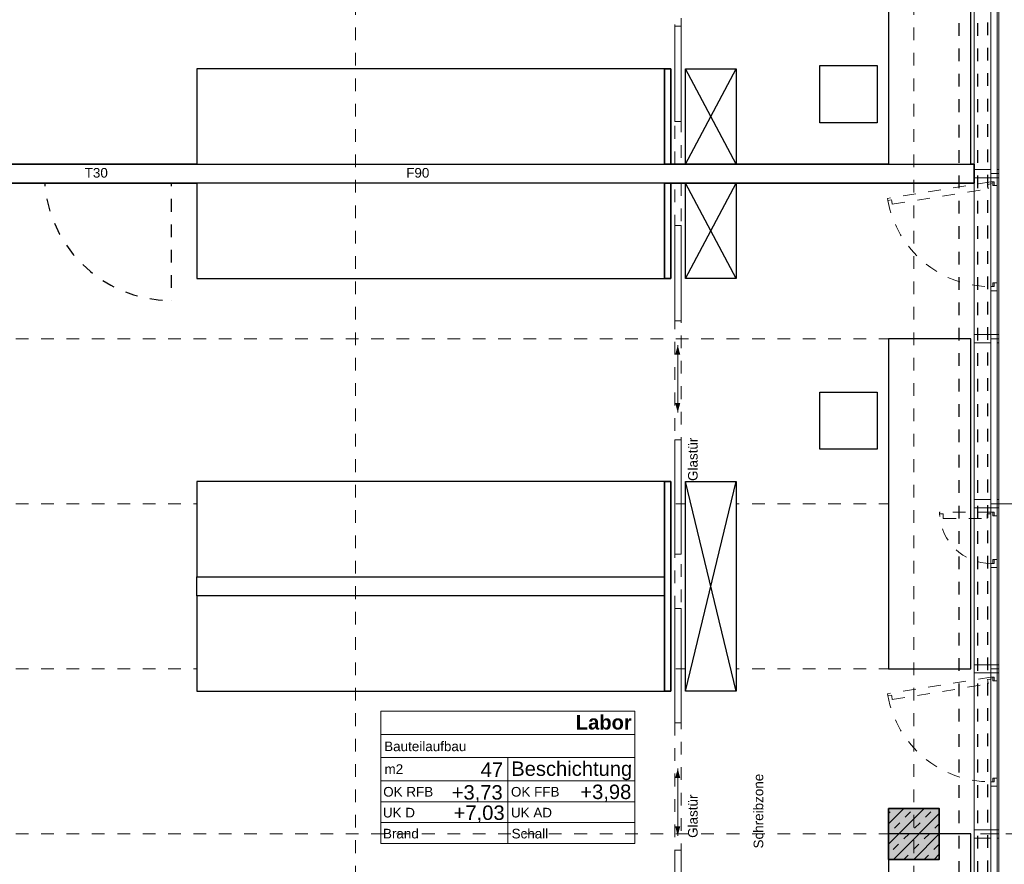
# Model space of a CAD drawing. Header units: metres. Extents: x -13 to 93, y -119 to 25.
# Tile 691 of 705: x 34.01 to 41.76, y -18.19 to -11.54. Entities that reach past the tile are written whole.
import ezdxf
from ezdxf.enums import TextEntityAlignment as Align

# ---------------------------------------------------------------- set-up
doc = ezdxf.new("R2010")
doc.units = ezdxf.units.M
doc.header["$LTSCALE"] = 0.00508
doc.header["$PDMODE"] = 1
doc.header["$PDSIZE"] = -2
for name, pattern in [('STYLE_05', [0.19684, 0.069505, -0.127335]), ('STYLE_06', [1.0537, 0.590515, -0.19684, 0.069505, -0.19684]), ('STYLE_11', [0.393677, 0.196838, -0.196838]), ('STYLE_12', [0.20828, 0.069425, -0.138855])]:
    doc.linetypes.add(name, pattern=pattern)
doc.layers.get('0').update_dxf_attribs({"lineweight": 18})
for name, color, linetype, lineweight in [('3-3-0 AW Fassade', 7, 'Continuous', 18), ('3-3-4 AFenster', 7, 'Continuous', 25), ('3-4-0-2 IW GK', 7, 'Continuous', 35), ('3-4-3-1 IStützenBeton', 7, 'Continuous', 35), ('3-4-4 ITüren', 7, 'Continuous', 25), ('3-5-1-2 DeckenSprung VED', 7, 'STYLE_11', 25), ('3-5-9 DeckenSonstig VED', 7, 'STYLE_11', 25), ('3-7-1 Allg.Einbauten', 7, 'Continuous', 25), ('Ans-Kante', 7, 'Continuous', 18), ('Bemaßung', 7, 'Continuous', 18), ('Plan-Achse', 1, 'STYLE_06', 18), ('Plan-Achsen-Fassade', 1, 'STYLE_06', 18), ('Plan-Raumstempel', 7, 'Continuous', 13), ('Plan-Text-Hinweis', 7, 'Continuous', 13)]:
    doc.layers.add(name, color=color, linetype=linetype, lineweight=lineweight)
doc.layers.get('0').freeze()
doc.styles.add('Arial', font='ARIAL.TTF')
doc.styles.add('Arial (bold)', font='ARIALBD.TTF')
doc.dimstyles.new('MTZ_200', dxfattribs={"dimtxt": 0.075762, "dimasz": 0.000706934, "dimexe": 0.001, "dimexo": 0.003, "dimgap": 0.0001, "dimtad": 1, "dimdec": 4, "dimzin": 11, "dimtxsty": 'Arial', "dimblk": 'VW_SLASH', "dimcen": 0, "dimdle": 0.001, "dimazin": 0, "dimtfac": 1, "dimtdec": 4, "dimtix": 1, "dimtmove": 0, "dimatfit": 0, "dimldrblk": 'VW_FILLEDARROW', "dimfxl": 0, "dimfrac": 2, "dimtolj": 1, "dimtzin": 11, "dimarcsym": 0})

# ---------------------------------------------------------------- blocks, each defined once
blk = doc.blocks.new('*U21')
at = {"layer": '3-4-4 ITüren', "linetype": 'STYLE_12'}
for p, q in [((46.5636, -5.8186), (46.6136, -5.8186)), ((47.6136, -5.8186), (47.6136, -6.8186)), ((47.6136, -5.8186), (47.6636, -5.8186))]:
    blk.add_line(p, q, dxfattribs=at)
blk.add_arc((47.6136, -5.8186), 1, 180, 270, dxfattribs=at)
blk = doc.blocks.new('S_Profil_Fassade_Büro')
at = {"layer": '3-3-0 AW Fassade', "color": 7}
blk.add_line((-0.132, 0), (-0.195, 0), dxfattribs=at)
for points in [[(-0.195, 0.0325), (-0.182, 0.0325), (-0.182, -0.0325), (-0.195, -0.0325)], [(-0.132, 0.0325), (0, 0.0325), (0, -0.0325), (-0.132, -0.0325)]]:
    blk.add_lwpolyline(points, close=True, dxfattribs=at)
blk = doc.blocks.new('S_Fenster_GR_Feld')
at = {"layer": '3-3-0 AW Fassade', "color": 7}
blk.add_lwpolyline([(-0.05, 1.2675), (0, 1.2675), (0, 0.9225), (-0.05, 0.9225)], close=True, dxfattribs=at)
at = {"color": 7}
blk.add_wipeout([(-0.05, 0.095), (-0.025, 0.095), (-0.015, 0.095), (-0.015, 0.065), (0, 0.065), (0, 0.89), (-0.015, 0.89), (-0.015, 0.86), (-0.025, 0.86), (-0.05, 0.86)], dxfattribs=at).dxf.layer = '3-3-0 AW Fassade'
at = {"layer": '3-3-0 AW Fassade', "color": 7}
blk.add_lwpolyline([(-0.05, 0.095), (-0.025, 0.095), (-0.015, 0.095), (-0.015, 0.065), (0, 0.065), (0, 0.89), (-0.015, 0.89), (-0.015, 0.86), (-0.025, 0.86), (-0.05, 0.86)], close=True, dxfattribs=at)
at = {"color": 7}
for points in [[(-0.025, 0.86), (-0.05, 0.86), (-0.05, 0.9225), (0, 0.9225), (0, 0.89), (-0.025, 0.89)], [(-0.025, 0.095), (-0.05, 0.095), (-0.05, 0.0325), (0, 0.0325), (0, 0.065), (-0.025, 0.065)]]:
    blk.add_wipeout(points, dxfattribs=at).dxf.layer = '3-3-0 AW Fassade'
at = {"layer": '3-3-0 AW Fassade', "color": 7}
for points in [[(-0.025, 0.86), (-0.05, 0.86), (-0.05, 0.9225), (0, 0.9225), (0, 0.89), (-0.025, 0.89)], [(-0.025, 0.095), (-0.05, 0.095), (-0.05, 0.0325), (0, 0.0325), (0, 0.065), (-0.025, 0.065)]]:
    blk.add_lwpolyline(points, close=True, dxfattribs=at)
at = {"layer": '3-3-0 AW Fassade', "color": 7, "linetype": 'STYLE_05'}
blk.add_lwpolyline([(0.0217, 0.1191), (0.0256, 0.0944), (0.0272, 0.0846), (-0.0024, 0.0798), (0, 0.065), (0.8145, 0.1961), (0.8121, 0.2109), (0.7825, 0.2061), (0.7809, 0.216), (0.777, 0.2407)], close=True, dxfattribs=at)
at = {"layer": '3-3-0 AW Fassade', "color": 7, "linetype": 'STYLE_05', "lineweight": 18}
blk.add_arc((0, 0.065), 0.825, 10.18312, 90, dxfattribs=at)
blk = doc.blocks.new('Stütze Fassade')
at = {"layer": '3-4-3-1 IStützenBeton', "linetype": 'Continuous', "lineweight": 0}
blk.add_hatch(color=255, dxfattribs=at).paths.add_polyline_path([(-0.2, 0.2), (0.2, 0.2), (0.2, -0.2), (-0.2, -0.2)])
at = {"layer": '3-4-3-1 IStützenBeton', "linetype": 'Continuous', "lineweight": 13}
h = blk.add_hatch(dxfattribs=at)
h.set_pattern_fill('STAHLBETON_1_50', style=0, pattern_type=2)
h.set_pattern_definition([(45, (0, 0), (0.16, 0), []), (45, (0.08, 0), (0.16, 0), [0.06, -0.06])])
h.paths.add_polyline_path([(-0.2, 0.2), (0.2, 0.2), (0.2, -0.2), (-0.2, -0.2)])
at = {"layer": '3-4-3-1 IStützenBeton'}
blk.add_lwpolyline([(-0.2, 0.2), (0.2, 0.2), (0.2, -0.2), (-0.2, -0.2)], close=True, dxfattribs=at)
blk = doc.blocks.new('S_Raumstempel')
at = {"layer": 'Plan-Raumstempel'}
blk.add_line((0.0001, -0.5113), (0.0001, 0.1642), dxfattribs=at)
for points in [[(-0.9999, 0.5293), (1.0001, 0.5293), (1.0001, 0.3467), (-0.9999, 0.3467)], [(-0.9999, 0.3467), (1.0001, 0.3467), (1.0001, 0.1642), (-0.9999, 0.1642)], [(-0.9999, 0.1642), (1.0001, 0.1642), (1.0001, -0.0184), (-0.9999, -0.0184)], [(-0.9999, -0.0184), (1.0001, -0.0184), (1.0001, -0.1827), (-0.9999, -0.1827)], [(-0.9999, -0.1827), (1.0001, -0.1827), (1.0001, -0.347), (-0.9999, -0.347)], [(-0.9999, -0.347), (1.0001, -0.347), (1.0001, -0.5113), (-0.9999, -0.5113)]]:
    blk.add_lwpolyline(points, close=True, dxfattribs=at)
at = {"layer": 'Plan-Raumstempel', "attachment_point": 1, "style": 'Arial'}
for s, insert, char_height, line_spacing_factor in [('{\\C7;\\l }', (-0.5942, 0.4083), 0.11364, 0.966806), ('{\\C7;\\lBauteilaufbau}', (-0.9733, 0.2911), 0.075762, 0.970546), ('{\\C7;\\l m2}', (-1.0001, 0.1119), 0.075762, 0.970546), ('{\\C7;\\lOK RFB}', (-0.981, -0.0667), 0.075762, 0.970546), ('{\\C7;\\lOK FFB}', (0.0255, -0.0667), 0.075762, 0.970546), ('{\\C7;\\lUK D}', (-0.9836, -0.231), 0.075762, 0.970546), ('{\\C7;\\lUK AD}', (0.0255, -0.231), 0.075762, 0.970546), ('{\\C7;\\lBrand}', (-0.983, -0.3961), 0.075762, 0.970546), ('{\\C7;\\lSchall}', (0.0305, -0.3961), 0.075762, 0.970546)]:
    blk.add_mtext(s, dxfattribs=dict(at, insert=insert, char_height=char_height, line_spacing_factor=line_spacing_factor))
at = {"layer": 'Plan-Raumstempel', "style": 'Arial (bold)'}
blk.add_attdef('Raumnummer', text='', height=0.1136, dxfattribs=at).set_placement((-0.9792, 0.4952), align=Align.TOP_LEFT)
at = {"layer": 'Plan-Raumstempel'}
for tag, style, p in [('Raumbezeichnung', 'Arial (bold)', (0.9771, 0.4993)), ('Bauteilaufbau', 'Arial', (0.9771, 0.3054)), ('m2', 'Arial', (-0.0368, 0.1262)), ('Belag', 'Arial', (0.9804, 0.1342)), ('OK_RFB', 'Arial', (-0.0397, -0.0524)), ('OK_FFB', 'Arial', (0.9735, -0.0483)), ('UK_RD', 'Arial', (-0.0245, -0.2126)), ('UK_FD', 'Arial', (0.9709, -0.2126)), ('Brand', 'Arial', (-0.0285, -0.3746)), ('Schall', 'Arial', (0.9709, -0.3767))]:
    blk.add_attdef(tag, text='', height=0.1136, dxfattribs=dict(at, style=style)).set_placement(p, align=Align.TOP_RIGHT)
blk = doc.blocks.new('VW_SLASH')
at = {"color": 0, "linetype": 'ByBlock', "lineweight": -2}
blk.add_line((0, 0), (-1, 0), dxfattribs=at)
at = {"color": 0, "linetype": 'ByBlock', "lineweight": 20}
blk.add_line((0, 0), (0, 0), dxfattribs=at)
blk = doc.blocks.new('*D689')
at = {"layer": 'Bemaßung', "color": 0, "lineweight": -2}
for p, q in [((42.423, -0.165), (45.551, -0.165)), ((45.55, -0.1657), (45.55, -13.3633)), ((45.55, -25.3343), (45.55, -13.3952)), ((41.553, -25.335), (45.551, -25.335))]:
    blk.add_line(p, q, dxfattribs=at)
at = {"layer": 'Defpoints', "color": 0, "lineweight": 0}
for p in [(42.42, -0.165), (41.55, -25.335), (45.55, -25.335)]:
    blk.add_point(p, dxfattribs=at)
at = {"layer": 'Bemaßung', "color": 0, "lineweight": -2, "xscale": 0.00070693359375, "yscale": 0.00070693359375, "zscale": 0.00070693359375}
for p, rotation in [((45.55, -0.165), 90), ((45.55, -25.335), 270)]:
    blk.add_blockref('VW_SLASH', p, dxfattribs=dict(at, rotation=rotation))
at = {"layer": 'Bemaßung', "color": 0, "insert": (45.56, -13.3793), "char_height": 0.002273, "attachment_point": 5, "rotation": 90, "style": 'Arial'}
blk.add_mtext('\\A1;1258,5m', dxfattribs=at)
blk = doc.blocks.new('VW_FILLEDARROW')
at = {"color": 0, "lineweight": -2}
blk.add_solid([(0, 0), (0, 0), (0, 0)], dxfattribs=at)
blk = doc.blocks.new('*D692')
at = {"layer": 'Bemaßung', "color": 0, "lineweight": -2}
for p, q in [((42.473, -0.165), (45.901, -0.165)), ((45.9, -0.1657), (45.9, -13.3633)), ((45.9, -25.3343), (45.9, -13.3952)), ((41.553, -25.335), (45.901, -25.335))]:
    blk.add_line(p, q, dxfattribs=at)
at = {"layer": 'Defpoints', "color": 0, "lineweight": 0}
for p in [(42.47, -0.165), (41.55, -25.335), (45.9, -25.335)]:
    blk.add_point(p, dxfattribs=at)
at = {"layer": 'Bemaßung', "color": 0, "lineweight": -2, "xscale": 0.00070693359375, "yscale": 0.00070693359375, "zscale": 0.00070693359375}
for p, rotation in [((45.9, -0.165), 90), ((45.9, -25.335), 270)]:
    blk.add_blockref('VW_SLASH', p, dxfattribs=dict(at, rotation=rotation))
at = {"layer": 'Bemaßung', "color": 0, "insert": (45.91, -13.3793), "char_height": 0.002273, "attachment_point": 5, "rotation": 90, "style": 'Arial'}
blk.add_mtext('\\A1;1258,5m', dxfattribs=at)
blk = doc.blocks.new('S_Fenster_GR_Feld_klein')
at = {"layer": '3-3-0 AW Fassade', "color": 7}
blk.add_lwpolyline([(-0.05, 1.2675), (0, 1.2675), (0, 0.9225), (-0.05, 0.9225)], close=True, dxfattribs=at)
at = {"color": 7}
blk.add_wipeout([(-0.025, 0.86), (-0.05, 0.86), (-0.05, 0.7975), (0, 0.7975), (0, 0.83), (-0.025, 0.83)], dxfattribs=at).dxf.layer = '3-3-0 AW Fassade'
at = {"layer": '3-3-0 AW Fassade', "color": 7}
blk.add_lwpolyline([(-0.025, 0.86), (-0.05, 0.86), (-0.05, 0.7975), (0, 0.7975), (0, 0.83), (-0.025, 0.83)], close=True, dxfattribs=at)
at = {"layer": '3-3-0 AW Fassade', "color": 7, "linetype": 'STYLE_05', "lineweight": 18}
blk.add_arc((0, 1.235), 0.405, 270, 357.8789, dxfattribs=at)
at = {"color": 7}
blk.add_wipeout([(-0.05, 1.205), (-0.015, 1.205), (-0.015, 1.235), (0, 1.235), (0, 0.83), (-0.015, 0.83), (-0.015, 0.86), (-0.05, 0.86)], dxfattribs=at).dxf.layer = '3-3-0 AW Fassade'
at = {"layer": '3-3-0 AW Fassade', "color": 7}
blk.add_lwpolyline([(-0.05, 1.205), (-0.015, 1.205), (-0.015, 1.235), (0, 1.235), (0, 0.83), (-0.015, 0.83), (-0.015, 0.86), (-0.05, 0.86)], close=True, dxfattribs=at)
at = {"color": 7}
blk.add_wipeout([(-0.025, 1.205), (-0.05, 1.205), (-0.05, 1.2675), (0, 1.2675), (0, 1.235), (-0.025, 1.235)], dxfattribs=at).dxf.layer = '3-3-0 AW Fassade'
at = {"color": 7, "lineweight": 18}
blk.add_wipeout([(-0.05, 0.7975), (0, 0.7975), (0, 0.0325), (-0.05, 0.0325)], dxfattribs=at).dxf.layer = '3-3-0 AW Fassade'
at = {"layer": '3-3-0 AW Fassade', "color": 7}
blk.add_lwpolyline([(-0.025, 1.205), (-0.05, 1.205), (-0.05, 1.2675), (0, 1.2675), (0, 1.235), (-0.025, 1.235)], close=True, dxfattribs=at)
at = {"layer": '3-3-0 AW Fassade', "color": 7, "linetype": 'STYLE_05'}
blk.add_lwpolyline([(0.03, 1.185), (0.03, 1.22), (0, 1.22), (0, 1.235), (0.405, 1.235), (0.405, 1.22), (0.375, 1.22), (0.375, 1.185)], close=True, dxfattribs=at)
at = {"layer": '3-3-0 AW Fassade', "color": 7, "lineweight": 18}
blk.add_lwpolyline([(-0.05, 0.7975), (0, 0.7975), (0, 0.0325), (-0.05, 0.0325)], close=True, dxfattribs=at)

msp = doc.modelspace()

# ---------------------------------------------------------------- linework, layer by layer
at = {"layer": '3-3-0 AW Fassade'}
msp.add_lwpolyline([(41.657, -0.165), (41.707, -0.165), (41.707, -25.335), (41.657, -25.335)], close=True, dxfattribs=at)
at = {"layer": '3-4-4 ITüren', "color": 7, "linetype": 'Continuous', "lineweight": 18}
msp.add_lwpolyline([(39.1675, -18.07772565), (39.2175, -18.07772565), (39.2175, -18.82772565), (39.1675, -18.82772565)], close=True, dxfattribs=at)
at = {"layer": '3-7-1 Allg.Einbauten', "color": 7, "linetype": 'Continuous'}
for points in [[(40.31, -11.9), (40.76, -11.9), (40.76, -12.35), (40.31, -12.35)], [(40.31, -14.47), (40.76, -14.47), (40.76, -14.92), (40.31, -14.92)]]:
    msp.add_lwpolyline(points, close=True, dxfattribs=at)
at = {"layer": 'Ans-Kante', "color": 8, "linetype": 'Continuous'}
msp.add_line((41.72, -0.26), (41.72, -25.3), dxfattribs=at)
at = {"layer": 'Ans-Kante', "color": 8}
msp.add_line((42.58, -15.35), (41.72, -15.35), dxfattribs=at)
at = {"layer": 'Plan-Achsen-Fassade', "color": 9}
for p, q in [((27.575, -12.75), (41.525, -12.75)), ((27.575, -14.05), (41.525, -14.05)), ((27.575, -15.35), (41.525, -15.35)), ((27.575, -16.65), (41.525, -16.65))]:
    msp.add_line(p, q, dxfattribs=at)
at = {"layer": 'Plan-Text-Hinweis', "color": 7, "linetype": 'Continuous', "lineweight": 18}
for p, q in [((39.18963668, -14.10145801), (39.18963668, -14.63145801)), ((39.18963668, -17.435), (39.18963668, -17.965))]:
    msp.add_line(p, q, dxfattribs=at)
at = {"layer": 'Plan-Text-Hinweis', "color": 7, "lineweight": 18}
for points in [[(39.18963668, -14.10145801), (39.20974203, -14.17649219), (39.16953133, -14.17649219)], [(39.18963668, -14.63145801), (39.16953133, -14.55642383), (39.20974203, -14.55642383)], [(39.18963668, -17.435), (39.20974203, -17.51003418), (39.16953133, -17.51003418)], [(39.18963668, -17.965), (39.16953133, -17.88996582), (39.20974203, -17.88996582)]]:
    msp.add_solid(points, dxfattribs=at)

# ---------------------------------------------------------------- block references
at = {"layer": '3-4-4 ITüren', "color": 7}
msp.add_blockref('*U21', (-12.41363701, -6.93135892), dxfattribs=at)
at = {"layer": 'Plan-Raumstempel', "color": 7}
msp.add_blockref('S_Raumstempel', (37.85054277, -17.51325883), dxfattribs=at).add_auto_attribs({'Belag': 'Beschichtung', 'm2': '47', 'OK_RFB': '+3,73', 'OK_FFB': '+3,98', 'UK_RD': '+7,03', 'Raumbezeichnung': 'Labor'})

# ---------------------------------------------------------------- texts
at = {"layer": 'Plan-Text-Hinweis', "char_height": 0.0757622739, "attachment_point": 1, "rotation": 90, "line_spacing_factor": 0.967741, "style": 'Arial'}
for s, insert in [('{\\C7;\\lSchreibzone}', (39.78751106, -18.06430052)), ('{\\C7;\\lGlastür}', (39.27085725, -17.98078333))]:
    msp.add_mtext(s, dxfattribs=dict(at, insert=insert))

# ---------------------------------------------------------------- wipeouts: each hides what was drawn before it
msp.add_wipeout([(40.85, -17.95), (40.85, -19.175), (41.5, -19.175), (41.5, -17.95)]).dxf.layer = '3-7-1 Allg.Einbauten'

# ---------------------------------------------------------------- next in the draw order: linework, layer by layer
at = {"layer": '3-7-1 Allg.Einbauten'}
msp.add_lwpolyline([(40.85, -17.95), (40.85, -19.175), (41.5, -19.175), (41.5, -17.95)], close=True, dxfattribs=at)

# ---------------------------------------------------------------- next in the draw order: block references
at = {"layer": '3-3-0 AW Fassade', "color": 7, "xscale": -1}
msp.add_blockref('S_Profil_Fassade_Büro', (41.525, -17.95), dxfattribs=at)

# ---------------------------------------------------------------- next in the draw order: wipeouts: each hides what was drawn before it
at = {"lineweight": 5}
msp.add_wipeout([(33.66, -12.825), (33.66, -12.675), (41.525, -12.675), (41.525, -12.825)], dxfattribs=at).dxf.layer = '3-4-0-2 IW GK'
for points in [[(40.85, -14.05), (40.85, -16.65), (41.5, -16.65), (41.5, -14.05)], [(39.085, -15.175), (35.4, -15.175), (35.4, -15.925), (39.085, -15.925)], [(39.25, -15.175), (39.65, -15.175), (39.65, -16.825), (39.25, -16.825)], [(39.085, -16.075), (35.4, -16.075), (35.4, -16.825), (39.085, -16.825)]]:
    msp.add_wipeout(points).dxf.layer = '3-7-1 Allg.Einbauten'

# ---------------------------------------------------------------- next in the draw order: linework, layer by layer
at = {"layer": '3-4-0-2 IW GK'}
for p, q in [((33.66, -12.675), (41.525, -12.675)), ((41.525, -12.825), (41.525, -12.675)), ((33.66, -12.825), (41.525, -12.825))]:
    msp.add_line(p, q, dxfattribs=at)
at = {"layer": '3-7-1 Allg.Einbauten'}
for p, q in [((39.25, -16.825), (39.65, -15.175)), ((39.65, -16.825), (39.25, -15.175))]:
    msp.add_line(p, q, dxfattribs=at)
for points in [[(40.85, -14.05), (40.85, -16.65), (41.5, -16.65), (41.5, -14.05)], [(39.085, -15.175), (35.4, -15.175), (35.4, -15.925), (39.085, -15.925)], [(39.25, -15.175), (39.65, -15.175), (39.65, -16.825), (39.25, -16.825)], [(39.085, -16.075), (35.4, -16.075), (35.4, -16.825), (39.085, -16.825)]]:
    msp.add_lwpolyline(points, close=True, dxfattribs=at)

# ---------------------------------------------------------------- next in the draw order: block references
at = {"layer": '3-3-0 AW Fassade', "color": 7, "xscale": -1}
for p in [(41.525, -12.75), (41.525, -14.05), (41.525, -15.35), (41.525, -16.65)]:
    msp.add_blockref('S_Profil_Fassade_Büro', p, dxfattribs=at)

# ---------------------------------------------------------------- next in the draw order: texts
at = {"layer": 'Plan-Text-Hinweis', "insert": (34.51796667, -12.70583773), "char_height": 0.0757622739, "attachment_point": 1, "line_spacing_factor": 0.967741, "style": 'Arial'}
msp.add_mtext('{\\C7;\\lT30}', dxfattribs=at)
at = {"layer": 'Plan-Text-Hinweis', "insert": (39.27085725, -15.17039166), "char_height": 0.0757622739, "attachment_point": 1, "rotation": 90, "line_spacing_factor": 0.967741, "style": 'Arial'}
msp.add_mtext('{\\C7;\\lGlastür}', dxfattribs=at)

# ---------------------------------------------------------------- next in the draw order: wipeouts: each hides what was drawn before it
for points in [[(40.85, -10.15), (40.85, -12.675), (41.5, -12.675), (41.5, -10.15)], [(39.085, -11.925), (35.4, -11.925), (35.4, -12.675), (39.085, -12.675)], [(39.25, -11.925), (39.65, -11.925), (39.65, -12.675), (39.25, -12.675)], [(39.085, -12.825), (35.4, -12.825), (35.4, -13.575), (39.085, -13.575)], [(39.25, -12.825), (39.65, -12.825), (39.65, -13.575), (39.25, -13.575)], [(39.085, -16.075), (35.4, -16.075), (35.4, -15.925), (39.085, -15.925)]]:
    msp.add_wipeout(points).dxf.layer = '3-7-1 Allg.Einbauten'

# ---------------------------------------------------------------- next in the draw order: linework, layer by layer
at = {"layer": '3-7-1 Allg.Einbauten'}
for p, q in [((39.25, -12.675), (39.65, -11.925)), ((39.65, -12.675), (39.25, -11.925)), ((39.25, -13.575), (39.65, -12.825)), ((39.65, -13.575), (39.25, -12.825))]:
    msp.add_line(p, q, dxfattribs=at)
for points in [[(40.85, -10.15), (40.85, -12.675), (41.5, -12.675), (41.5, -10.15)], [(39.085, -11.925), (35.4, -11.925), (35.4, -12.675), (39.085, -12.675)], [(39.25, -11.925), (39.65, -11.925), (39.65, -12.675), (39.25, -12.675)], [(39.085, -12.825), (35.4, -12.825), (35.4, -13.575), (39.085, -13.575)], [(39.25, -12.825), (39.65, -12.825), (39.65, -13.575), (39.25, -13.575)], [(39.085, -16.075), (35.4, -16.075), (35.4, -15.925), (39.085, -15.925)]]:
    msp.add_lwpolyline(points, close=True, dxfattribs=at)
at = {"layer": 'Ans-Kante', "color": 8, "linetype": 'Continuous'}
msp.add_line((41.525, -25.3), (41.525, -0.26), dxfattribs=at)
at = {"layer": 'Plan-Achse'}
msp.add_line((36.65, -118.5), (36.65, 6.75), dxfattribs=at)

# ---------------------------------------------------------------- next in the draw order: texts
at = {"layer": 'Plan-Text-Hinweis', "insert": (37.05060731, -12.70583773), "char_height": 0.0757622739, "attachment_point": 1, "line_spacing_factor": 0.967741, "style": 'Arial'}
msp.add_mtext('{\\C7;\\lF90}', dxfattribs=at)

# ---------------------------------------------------------------- next in the draw order: block references
at = {"layer": '3-3-0 AW Fassade', "color": 7, "rotation": 180}
for p in [(41.657, -12.75), (41.657, -16.65)]:
    msp.add_blockref('S_Fenster_GR_Feld', p, dxfattribs=at)

# ---------------------------------------------------------------- next in the draw order: wipeouts: each hides what was drawn before it
at = {"lineweight": 5}
for points in [[(39.085, -11.925), (39.135, -11.925), (39.135, -12.675), (39.085, -12.675)], [(39.085, -12.825), (39.135, -12.825), (39.135, -13.575), (39.085, -13.575)], [(39.085, -15.175), (39.135, -15.175), (39.135, -16.825), (39.085, -16.825)]]:
    msp.add_wipeout(points, dxfattribs=at).dxf.layer = '3-4-0-2 IW GK'

# ---------------------------------------------------------------- next in the draw order: linework, layer by layer
at = {"layer": '3-4-0-2 IW GK'}
for p, q in [((39.085, -11.925), (39.085, -12.675)), ((39.085, -11.925), (39.135, -11.925)), ((39.135, -11.925), (39.135, -12.675)), ((39.085, -12.675), (39.135, -12.675)), ((39.085, -12.825), (39.085, -13.575)), ((39.085, -12.825), (39.135, -12.825)), ((39.135, -12.825), (39.135, -13.575)), ((39.085, -13.575), (39.135, -13.575)), ((39.085, -15.175), (39.085, -16.825)), ((39.085, -15.175), (39.135, -15.175)), ((39.135, -15.175), (39.135, -16.825)), ((39.085, -16.825), (39.135, -16.825))]:
    msp.add_line(p, q, dxfattribs=at)
at = {"layer": '3-4-4 ITüren', "color": 7, "linetype": 'STYLE_05', "lineweight": 18}
for points in [[(39.1675, -6.325), (39.2175, -6.325), (39.2175, -12.675), (39.1675, -12.675)], [(39.1675, -12.825), (39.2175, -12.825), (39.2175, -19.175), (39.1675, -19.175)]]:
    msp.add_lwpolyline(points, close=True, dxfattribs=at)
at = {"layer": '3-4-4 ITüren', "color": 7, "linetype": 'Continuous', "lineweight": 18}
for points in [[(39.1675, -11.59), (39.2175, -11.59), (39.2175, -12.34), (39.1675, -12.34)], [(39.1675, -13.16), (39.2175, -13.16), (39.2175, -13.91), (39.1675, -13.91)], [(39.1675, -14.846), (39.2175, -14.846), (39.2175, -15.746), (39.1675, -15.746)], [(39.1675, -16.17524452), (39.2175, -16.17524452), (39.2175, -17.07524452), (39.1675, -17.07524452)]]:
    msp.add_lwpolyline(points, close=True, dxfattribs=at)
at = {"layer": '3-5-1-2 DeckenSprung VED', "color": 7, "linetype": 'STYLE_11'}
msp.add_line((41.405, -0.165), (41.405, -25.335), dxfattribs=at)
at = {"layer": '3-5-9 DeckenSonstig VED', "color": 7, "linetype": 'STYLE_05'}
for p, q in [((41.55, -0.165), (41.55, -25.33500009)), ((41.63, -0.16), (41.63, -25.335))]:
    msp.add_line(p, q, dxfattribs=at)
at = {"layer": 'Plan-Achse'}
for p, q in [((41.05, -118.5), (41.05, 6.75)), ((-9.42493716, -17.95), (50.475, -17.95))]:
    msp.add_line(p, q, dxfattribs=at)

# ---------------------------------------------------------------- next in the draw order: block references
at = {"layer": '3-4-3-1 IStützenBeton', "color": 7}
msp.add_blockref('Stütze Fassade', (41.05, -17.95), dxfattribs=at)

# ---------------------------------------------------------------- next in the draw order: dimensions: what is measured, and where the dimension line sits
at = {"layer": 'Bemaßung'}
for base, p1, picture, middle in [((45.55, -25.335), (42.42, -0.165), '*D689', (45.56, -13.37925)), ((45.9, -25.335), (42.47, -0.165), '*D692', (45.91, -13.37925))]:
    dim = msp.add_linear_dim(base=base, p1=p1, p2=(41.55, -25.335), angle=90, dimstyle='MTZ_200', override={"dimtxt": 0.002273, "dimgap": 0.01, "dimdec": 3, "dimlfac": 50, "dimpost": '<>m', "dimtxsty": 'Arial', "dimtmove": 2}, dxfattribs=at)
    dim.commit()
    dim.dimension.update_dxf_attribs({"geometry": picture, "text_midpoint": middle, "dimtype": 160})

# ---------------------------------------------------------------- next in the draw order: block references
at = {"layer": '3-3-4 AFenster', "color": 7, "xscale": -1}
msp.add_blockref('S_Fenster_GR_Feld_klein', (41.657, -16.65), dxfattribs=at)

doc.saveas('drawing.dxf')
